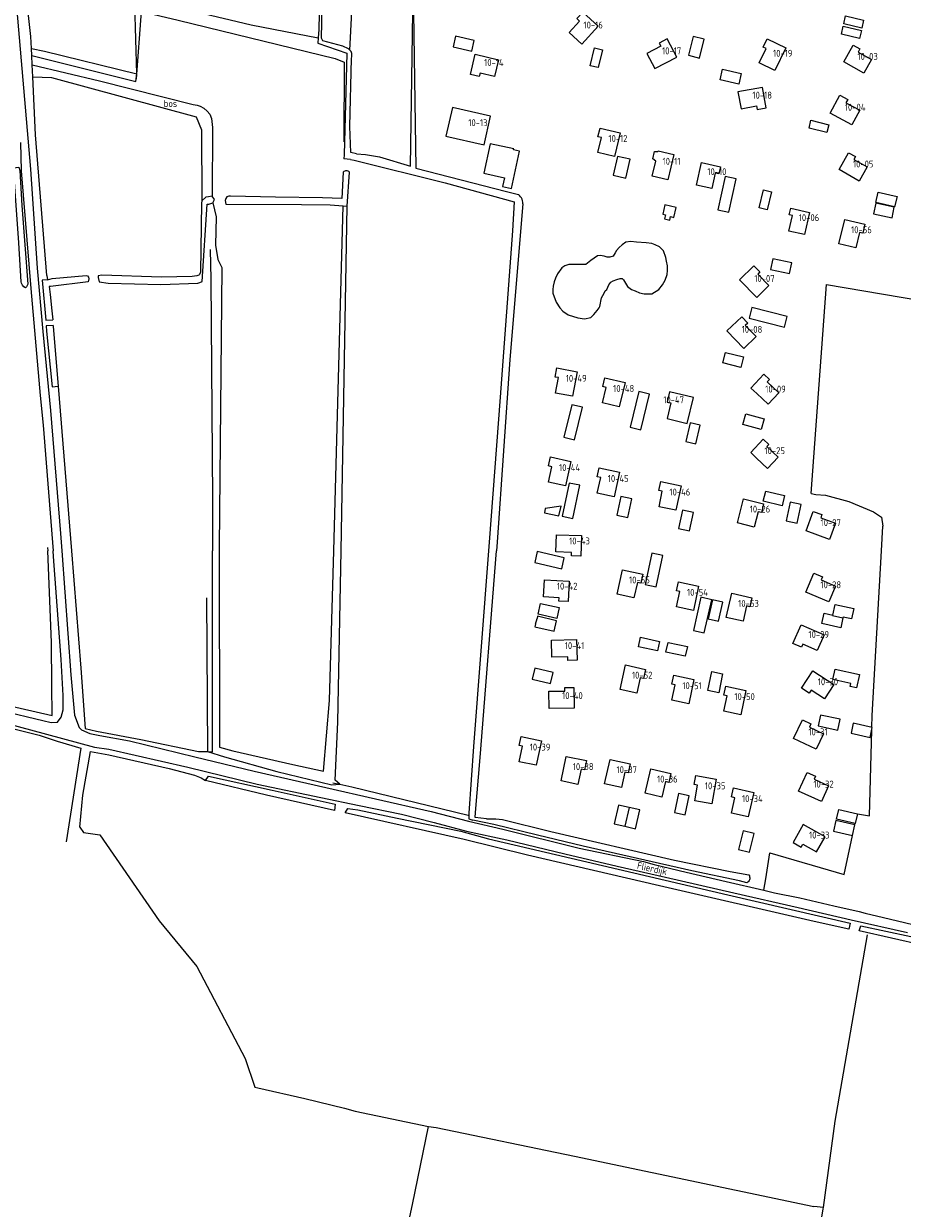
# Model space of a CAD drawing. Header units: metres. Extents: x 226218 to 240385, y 439369 to 449677.
# Tile 318 of 353: x 238593 to 238910, y 446763 to 447190. Entities that reach past the tile are written whole.
import ezdxf

# ---------------------------------------------------------------- set-up
doc = ezdxf.new("R2010")
doc.units = ezdxf.units.M
doc.header["$MEASUREMENT"] = 0
for name, color, linetype in [('BIJGEBOUW', 4, 'Continuous'), ('CULTUURAANDUIDING', 253, 'Continuous'), ('DAKRAND', 4, 'Continuous'), ('DAKRAND-BYG', 4, 'Continuous'), ('HOOFDGEBOUW', 4, 'Continuous'), ('HOUTWAL', 253, 'Continuous'), ('HUISNUMMER', 253, 'Continuous'), ('INSTEEKSLOOT', 153, 'Continuous'), ('KANTVERH', 253, 'Continuous'), ('KANTWATER', 153, 'Continuous'), ('OVLIJNOBJ', 253, 'Continuous'), ('RASTER', 253, 'Continuous'), ('STRAATNAAM', 253, 'Continuous'), ('TUSSENMUUR', 253, 'Continuous')]:
    doc.layers.add(name, color=color, linetype=linetype)
doc.styles.get("Standard").update_dxf_attribs({"font": 'iso.shx'})

msp = doc.modelspace()

# ---------------------------------------------------------------- linework, layer by layer
at = {"layer": 'BIJGEBOUW'}
for points in [[(238888.27, 447188.89), (238894.79, 447187.32), (238894.09, 447184.41), (238887.58, 447185.97), (238888.27, 447188.89)], [(238895.57, 447191.04), (238894.89, 447188.18), (238888.44, 447189.71), (238889.12, 447192.57), (238895.57, 447191.04)], [(238801.56, 447180.38), (238800.04, 447173.91), (238797.19, 447174.58), (238798.71, 447181.05), (238801.56, 447180.38)], [(238883.08, 447153.37), (238882.38, 447150.53), (238875.94, 447152.11), (238876.64, 447154.95), (238883.08, 447153.37)], [(238862.39, 447129.25), (238860.9, 447122.77), (238858.04, 447123.43), (238859.53, 447129.91), (238862.39, 447129.25)]]:
    msp.add_lwpolyline(points, dxfattribs=at)
at = {"layer": 'DAKRAND'}
msp.add_lwpolyline([(238832.12, 447045.82), (238834.35, 447055.18), (238825.74, 447057.23), (238824.86, 447053.52), (238826.25, 447053.18), (238824.9, 447047.54), (238832.12, 447045.82)], dxfattribs=at)
at = {"layer": 'DAKRAND-BYG'}
for p, q in [((238884.47, 446976.84), (238885.3, 446980.68)), ((238777.51, 446973.54), (238778.08, 446975.63)), ((238811.17, 446907.53), (238807.35, 446908.39)), ((238886.65, 446906.83), (238893.38, 446905.3)), ((238893.38, 446905.3), (238892.59, 446901.81)), ((238884.74, 446899.04), (238891.56, 446897.47)), ((238891.56, 446897.47), (238892.43, 446901.29))]:
    msp.add_line(p, q, dxfattribs=at)
for points in [[(238755.42, 447183.69), (238748.76, 447185.2), (238747.9, 447181.4), (238754.57, 447179.9), (238755.42, 447183.69)], [(238834.26, 447185.14), (238832.56, 447178.36), (238836.5, 447177.38), (238838.2, 447184.15), (238834.26, 447185.14)], [(238850.69, 447167.99), (238843.91, 447169.54), (238844.77, 447173.32), (238851.55, 447171.78), (238850.69, 447167.99)], [(238761.19, 447146.54), (238758.89, 447135.88), (238766.33, 447134.28), (238765.65, 447131.12), (238768.84, 447130.43), (238771.73, 447143.86), (238769.57, 447144.33), (238769.65, 447144.71), (238761.19, 447146.54)], [(238807.02, 447141.95), (238805.49, 447135.22), (238810.06, 447134.18), (238811.59, 447140.92), (238807.02, 447141.95)], [(238845.81, 447134.71), (238843.14, 447122.76), (238847.08, 447121.88), (238849.75, 447133.83), (238845.81, 447134.71)], [(238906.75, 447123.8), (238900.02, 447125.37), (238900.88, 447129.05), (238907.61, 447127.48), (238906.75, 447123.8)], [(238906.64, 447123.65), (238900.01, 447125.09), (238899.18, 447121.3), (238905.81, 447119.85), (238906.64, 447123.65)], [(238824.1, 447124.47), (238823.33, 447121.11), (238824.24, 447120.9), (238823.91, 447119.47), (238825.84, 447119.03), (238826.13, 447120.28), (238827.26, 447120.02), (238828.07, 447123.55), (238824.1, 447124.47)], [(238862.11, 447101.24), (238868.88, 447099.76), (238869.72, 447103.63), (238862.95, 447105.11), (238862.11, 447101.24)], [(238854.42, 447083.74), (238867.13, 447080.53), (238868.08, 447084.31), (238855.38, 447087.52), (238854.42, 447083.74)], [(238845.85, 447071.41), (238852.39, 447069.75), (238851.43, 447065.97), (238844.89, 447067.63), (238845.85, 447071.41)], [(238814.7, 447057.35), (238811.55, 447044.43), (238815.38, 447043.49), (238818.53, 447056.41), (238814.7, 447057.35)], [(238790.52, 447052.57), (238787.68, 447040.91), (238791.54, 447039.97), (238794.38, 447051.63), (238790.52, 447052.57)], [(238858.76, 447043.64), (238852.1, 447045.41), (238853.14, 447049.29), (238859.8, 447047.51), (238858.76, 447043.64)], [(238833.11, 447046.08), (238831.55, 447039.29), (238835.23, 447038.44), (238836.79, 447045.23), (238833.11, 447046.08)], [(238789.59, 447024.35), (238787.11, 447012.39), (238790.99, 447011.58), (238793.47, 447023.54), (238789.59, 447024.35)], [(238808.23, 447019.52), (238806.78, 447012.78), (238810.69, 447011.93), (238812.15, 447018.68), (238808.23, 447019.52)], [(238866.28, 447016.17), (238859.49, 447017.78), (238860.37, 447021.49), (238867.16, 447019.88), (238866.28, 447016.17)], [(238786.76, 447016.08), (238781.01, 447015.25), (238780.7, 447013.59), (238785.89, 447012.5), (238786.76, 447016.08)], [(238830.41, 447014.59), (238828.98, 447007.95), (238832.93, 447007.1), (238834.35, 447013.75), (238830.41, 447014.59)], [(238871.67, 447009.96), (238873.12, 447016.65), (238869.2, 447017.5), (238867.74, 447010.81), (238871.67, 447009.96)], [(238787.83, 446997.4), (238778.12, 446999.66), (238777.21, 446995.77), (238786.92, 446993.5), (238787.83, 446997.4)], [(238819.37, 446999.14), (238816.97, 446987.79), (238820.91, 446986.95), (238823.31, 446998.31), (238819.37, 446999.14)], [(238779.31, 446981.05), (238786.01, 446979.54), (238785.13, 446975.64), (238778.43, 446977.15), (238779.31, 446981.05)], [(238837.04, 446983.25), (238834.32, 446971.31), (238838.23, 446970.42), (238840.95, 446982.35), (238837.04, 446983.25)], [(238841.17, 446982.29), (238839.62, 446975.49), (238843.4, 446974.64), (238844.94, 446981.44), (238841.17, 446982.29)], [(238885.3, 446980.68), (238892.05, 446979.23), (238891.24, 446975.45), (238888.19, 446976.1), (238888.15, 446975.89)], [(238785.05, 446974.8), (238778.26, 446976.4), (238778.08, 446975.63)], [(238888.15, 446975.89), (238887.37, 446972.29), (238880.57, 446973.75), (238881.38, 446977.51), (238884.47, 446976.84)], [(238777.51, 446973.54), (238777.3, 446972.65), (238784.16, 446971.03), (238785.05, 446974.8)], [(238821.36, 446963.95), (238814.59, 446965.42), (238815.33, 446968.82), (238822.1, 446967.35), (238821.36, 446963.95)], [(238831.42, 446962), (238824.46, 446963.52), (238825.21, 446966.98), (238832.17, 446965.47), (238831.42, 446962)], [(238783.85, 446956.2), (238777.21, 446957.76), (238776.27, 446953.77), (238782.91, 446952.21), (238783.85, 446956.2)], [(238839.53, 446949.64), (238840.92, 446956.47), (238844.84, 446955.67), (238843.46, 446948.84), (238839.53, 446949.64)], [(238885.38, 446957.34), (238894.1, 446955.41), (238893.04, 446950.64), (238890.78, 446951.14), (238891.02, 446952.22), (238884.56, 446953.66), (238885.38, 446957.34)], [(238879.24, 446936.91), (238886.36, 446935.39), (238887.19, 446939.29), (238880.07, 446940.81), (238879.24, 446936.91)], [(238891.06, 446934.35), (238897.91, 446932.79), (238898.71, 446936.29), (238891.86, 446937.85), (238891.06, 446934.35)], [(238829.01, 446912.58), (238827.53, 446905.77), (238831.35, 446904.94), (238832.83, 446911.75), (238829.01, 446912.58)], [(238807.35, 446908.39), (238805.82, 446901.66), (238809.68, 446900.79)], [(238809.68, 446900.79), (238813.54, 446899.91), (238815.07, 446906.65), (238811.17, 446907.53)], [(238892.43, 446901.29), (238885.62, 446902.86), (238884.74, 446899.04)], [(238892.59, 446901.81), (238885.86, 446903.34), (238886.65, 446906.83)], [(238852.22, 446899.11), (238850.6, 446892.44), (238854.55, 446891.48), (238856.17, 446898.15), (238852.22, 446899.11)]]:
    msp.add_lwpolyline(points, dxfattribs=at)
at = {"layer": 'HOOFDGEBOUW'}
for points in [[(238800.1, 447188.83), (238794.14, 447182.34), (238789.57, 447186.54), (238793.38, 447190.67), (238792.41, 447191.56), (238794.57, 447193.91), (238800.1, 447188.83)], [(238828.36, 447177.72), (238824.93, 447184.28), (238822, 447182.74), (238822.57, 447181.65), (238817.61, 447179.06), (238820.47, 447173.59), (238828.36, 447177.72)], [(238867.58, 447181.02), (238863.61, 447172.93), (238858.03, 447175.66), (238860.54, 447180.76), (238859.41, 447181.31), (238860.87, 447184.29), (238867.58, 447181.02)], [(238898.43, 447176.8), (238895.67, 447171.89), (238888.43, 447175.98), (238891.84, 447182.01), (238894.21, 447180.67), (238893.57, 447179.54), (238898.43, 447176.8)], [(238764.2, 447176.73), (238762.74, 447170.69), (238757.54, 447171.95), (238757.26, 447170.71), (238754.06, 447171.48), (238755.83, 447178.76), (238764.2, 447176.73)], [(238860.55, 447159.47), (238859.24, 447166.81), (238850.37, 447165.23), (238851.46, 447159.13), (238857.06, 447160.12), (238857.29, 447158.88), (238860.55, 447159.47)], [(238894.22, 447158.55), (238891.38, 447153.32), (238883.55, 447157.56), (238887.05, 447164.01), (238889.88, 447162.47), (238889.23, 447161.26), (238894.22, 447158.55)], [(238759.04, 447146.13), (238761.35, 447156.48), (238747.6, 447159.55), (238745.29, 447149.21), (238759.04, 447146.13)], [(238807.98, 447150.4), (238805.96, 447141.97), (238799.98, 447143.41), (238801.27, 447148.75), (238799.98, 447149.06), (238800.72, 447152.14), (238807.98, 447150.4)], [(238827.33, 447142.61), (238825.17, 447133.48), (238819.53, 447134.81), (238820.82, 447140.27), (238819.68, 447141.12), (238820.29, 447143.7), (238821.53, 447143.71), (238821.59, 447143.97), (238827.33, 447142.61)], [(238896.87, 447138.15), (238894.02, 447133.1), (238886.74, 447137.23), (238890.16, 447143.28), (238892.61, 447141.89), (238892.04, 447140.88), (238896.87, 447138.15)], [(238844.04, 447138.25), (238843.44, 447135.65), (238842.2, 447135.94), (238840.93, 447130.39), (238835.39, 447131.66), (238837.26, 447139.8), (238844.04, 447138.25)], [(238876.12, 447121.82), (238874.28, 447113.8), (238868.69, 447115.09), (238869.97, 447120.65), (238868.84, 447120.91), (238869.4, 447123.36), (238876.12, 447121.82)], [(238896.02, 447117.56), (238895.25, 447114.3), (238894.06, 447114.58), (238892.77, 447109.08), (238886.72, 447110.5), (238888.78, 447119.26), (238896.02, 447117.56)], [(238861.49, 447095.43), (238857.13, 447091.19), (238850.95, 447097.56), (238856.12, 447102.58), (238858.29, 447100.35), (238857.47, 447099.56), (238861.49, 447095.43)], [(238856.88, 447077.09), (238852.49, 447072.85), (238846.41, 447079.14), (238851.71, 447084.25), (238853.9, 447081.98), (238853, 447081.11), (238856.88, 447077.09)], [(238792.48, 447064.43), (238790.82, 447055.58), (238784.73, 447056.72), (238785.78, 447062.3), (238784.54, 447062.53), (238785.15, 447065.8), (238792.48, 447064.43)], [(238809.73, 447060.53), (238807.6, 447051.79), (238801.58, 447053.26), (238802.92, 447058.78), (238801.71, 447059.08), (238802.49, 447062.29), (238809.73, 447060.53)], [(238865.03, 447056.87), (238860.85, 447060.77), (238861.67, 447061.66), (238859.7, 447063.5), (238855.05, 447058.51), (238857.1, 447056.6), (238861.21, 447052.77), (238865.03, 447056.87)], [(238864.84, 447033.71), (238860.79, 447037.5), (238861.47, 447038.23), (238859.46, 447040.11), (238854.98, 447035.33), (238857.08, 447033.36), (238861.04, 447029.65), (238864.84, 447033.71)], [(238790.19, 447032.14), (238788.24, 447023.35), (238782.19, 447024.69), (238783.42, 447030.24), (238782.19, 447030.51), (238782.91, 447033.75), (238790.19, 447032.14)], [(238807.73, 447028.22), (238805.78, 447019.43), (238799.73, 447020.77), (238800.96, 447026.32), (238799.73, 447026.59), (238800.45, 447029.83), (238807.73, 447028.22)], [(238829.88, 447023.38), (238828.01, 447014.57), (238821.95, 447015.85), (238823.13, 447021.41), (238821.9, 447021.67), (238822.59, 447024.92), (238829.88, 447023.38)], [(238859.59, 447016.93), (238858.79, 447013.7), (238857.59, 447014), (238856.22, 447008.5), (238850.22, 447009.98), (238852.38, 447018.72), (238859.59, 447016.93)], [(238885.48, 447009.91), (238883.36, 447004.08), (238874.91, 447007.16), (238877.46, 447014.16), (238880.57, 447013.03), (238880.15, 447011.85), (238885.48, 447009.91)], [(238793.79, 446998.05), (238790.46, 446998.15), (238790.5, 446999.39), (238784.83, 446999.55), (238785.01, 447005.74), (238794.01, 447005.48), (238793.79, 446998.05)], [(238816.08, 446991.56), (238815.37, 446988.31), (238814.15, 446988.57), (238812.94, 446983.03), (238806.9, 446984.35), (238808.82, 446993.14), (238816.08, 446991.56)], [(238789.27, 446981.67), (238785.95, 446981.85), (238786.02, 446983.09), (238780.35, 446983.39), (238780.69, 446989.57), (238789.67, 446989.09), (238789.27, 446981.67)], [(238836.21, 446987.28), (238834.34, 446978.47), (238828.28, 446979.76), (238829.46, 446985.32), (238828.23, 446985.58), (238828.92, 446988.82), (238836.21, 446987.28)], [(238877.69, 446991.92), (238880.75, 446990.62), (238880.27, 446989.47), (238885.48, 446987.25), (238883.06, 446981.56), (238874.78, 446985.09), (238877.69, 446991.92)], [(238855.37, 446983.09), (238854.65, 446979.84), (238853.44, 446980.11), (238852.21, 446974.58), (238846.17, 446975.92), (238848.12, 446984.7), (238855.37, 446983.09)], [(238881.39, 446969.74), (238878.91, 446964.1), (238873.7, 446966.39), (238873.19, 446965.23), (238870.15, 446966.57), (238873.15, 446973.37), (238881.39, 446969.74)], [(238792.46, 446960.62), (238789.14, 446960.53), (238789.1, 446961.77), (238783.43, 446961.62), (238783.27, 446967.81), (238792.26, 446968.05), (238792.46, 446960.62)], [(238817.13, 446957.27), (238816.41, 446954.02), (238815.2, 446954.29), (238813.97, 446948.75), (238807.93, 446950.09), (238809.88, 446958.88), (238817.13, 446957.27)], [(238834.54, 446953.66), (238832.67, 446944.86), (238826.61, 446946.14), (238827.79, 446951.7), (238826.56, 446951.96), (238827.25, 446955.21), (238834.54, 446953.66)], [(238884.86, 446951.8), (238881.49, 446946.64), (238876.73, 446949.74), (238876.03, 446948.68), (238873.25, 446950.49), (238877.31, 446956.72), (238884.86, 446951.8)], [(238791.43, 446943.28), (238782.42, 446943.17), (238782.34, 446949.38), (238788.02, 446949.45), (238788.01, 446950.7), (238791.33, 446950.74), (238791.43, 446943.28)], [(238853.25, 446949.73), (238851.38, 446940.92), (238845.32, 446942.21), (238846.5, 446947.77), (238845.27, 446948.03), (238845.96, 446951.28), (238853.25, 446949.73)], [(238873.58, 446939.05), (238876.59, 446937.63), (238876.06, 446936.51), (238881.19, 446934.08), (238878.54, 446928.49), (238870.41, 446932.33), (238873.58, 446939.05)], [(238779.61, 446931.58), (238777.76, 446922.76), (238771.68, 446924.03), (238772.84, 446929.59), (238771.62, 446929.85), (238772.3, 446933.11), (238779.61, 446931.58)], [(238795.81, 446924.41), (238795.13, 446921.13), (238793.9, 446921.38), (238792.75, 446915.84), (238786.68, 446917.1), (238788.51, 446925.92), (238795.81, 446924.41)], [(238811.58, 446923.24), (238810.86, 446919.99), (238809.65, 446920.26), (238808.42, 446914.72), (238802.38, 446916.06), (238804.32, 446924.85), (238811.58, 446923.24)], [(238826.19, 446919.81), (238825.44, 446916.57), (238824.23, 446916.85), (238822.95, 446911.32), (238816.92, 446912.72), (238818.95, 446921.48), (238826.19, 446919.81)], [(238875.23, 446920.2), (238878.27, 446918.84), (238877.76, 446917.71), (238882.95, 446915.4), (238880.43, 446909.75), (238872.21, 446913.41), (238875.23, 446920.2)], [(238842.51, 446917.77), (238840.95, 446908.9), (238834.85, 446909.97), (238835.83, 446915.56), (238834.6, 446915.78), (238835.17, 446919.05), (238842.51, 446917.77)], [(238856.04, 446912.93), (238854.03, 446904.16), (238847.99, 446905.54), (238849.26, 446911.08), (238848.04, 446911.36), (238848.77, 446914.59), (238856.04, 446912.93)], [(238881.69, 446896.98), (238873.84, 446901.39), (238870.19, 446894.91), (238873.09, 446893.28), (238873.71, 446894.4), (238878.67, 446891.61), (238881.69, 446896.98)]]:
    msp.add_lwpolyline(points, dxfattribs=at)
at = {"layer": 'HOUTWAL'}
for p, q in [((238704.91, 447000), (238708.32, 447124.2)), ((238902.05, 447000), (238902.56, 447008.84)), ((238601.92, 447001.13), (238601.96, 447000)), ((238661.21, 446927.61), (238661.26, 447000)), ((238703.42, 446946.08), (238704.91, 447000)), ((238897.71, 446904.53), (238898.5, 446935.36)), ((238708.72, 446799.33), (238712.6, 446798.27))]:
    msp.add_line(p, q, dxfattribs=at)
for points in [[(238601.58, 447099.12), (238597.57, 447149.69), (238596.56, 447170.64), (238596.35, 447174.91), (238596.18, 447178.29), (238596.07, 447180.77), (238595.86, 447185.1), (238594.44, 447198.12)], [(238633.92, 447169.93), (238635.67, 447194.09), (238648.95, 447190.97), (238705.39, 447177.25), (238708.68, 447175.91), (238708.55, 447147.15)], [(238660.36, 447108.49), (238660.63, 447097.8), (238661.27, 447018.65), (238661.26, 447000)], [(238876.71, 447020.6), (238882.17, 447095.82), (238942.3, 447085.61), (238943.08, 447092.32)], [(238512.89, 446961.39), (238603.58, 446940.62), (238603.45, 446951.53), (238603.3, 446966.91), (238601.96, 447000)], [(238898.52, 446936.33), (238898.63, 446940.66), (238902.05, 447000)], [(238605.34, 446931.45), (238613.83, 446928.85), (238608.61, 446895.17)], [(238613.52, 446900.41), (238614.81, 446898.51), (238620.69, 446897.66), (238642.11, 446866.74), (238655.65, 446850.36), (238673.06, 446817.21), (238676.52, 446806.91)], [(238866.29, 446672.17), (238881.07, 446763.1), (238881.14, 446763.57), (238877.7, 446763.9)]]:
    msp.add_lwpolyline(points, dxfattribs=at)
at = {"layer": 'INSTEEKSLOOT'}
for p, q in [((238710.91, 447140.85), (238708.52, 447141.13)), ((238710.91, 447140.85), (238712.22, 447140.61)), ((238601.58, 447099.12), (238601.82, 447097.52)), ((238759.03, 446902.09), (238754.95, 446903.04)), ((238759.87, 446903.47), (238755.75, 446903.96))]:
    msp.add_line(p, q, dxfattribs=at)
for points in [[(238713.06, 447142.91), (238711.05, 447143.31), (238710.64, 447152.77), (238711.33, 447177.2), (238711.37, 447177.89), (238711.41, 447179.03), (238711.21, 447179.68), (238710.7, 447180.23), (238710.23, 447180.74), (238708.17, 447181.66), (238700.94, 447183.57), (238700.51, 447184.53), (238700.82, 447201.52), (238703.04, 447300.06), (238702.87, 447301.08), (238702.13, 447300.99), (238701.7, 447289.85), (238699.53, 447187.67), (238699.28, 447184.63), (238699.13, 447182.78), (238709.56, 447179.12), (238708.59, 447142.5), (238708.52, 447141.13)], [(238713.06, 447142.91), (238716.29, 447142.67), (238721.33, 447141.82), (238732.56, 447138.46), (238733.52, 447201.81), (238734.45, 447137.71), (238767.01, 447129.34), (238771.38, 447128.2)], [(238594.82, 447096.01), (238594.34, 447094.97), (238593.9, 447094.67), (238593.32, 447095.04), (238592.87, 447095.64), (238592.52, 447096.32), (238592.42, 447096.79), (238591.59, 447110.8), (238589.67, 447137.79), (238591.51, 447138.1), (238591.89, 447136.91), (238592.65, 447124.32), (238594.82, 447096.01)], [(238712.22, 447140.61), (238744.96, 447132.42), (238769.79, 447125.64), (238769.17, 447115.2), (238764.82, 447055.23), (238760.78, 447003.1), (238760.55, 447000)], [(238708.3, 447136.31), (238707.86, 447126.78), (238700.89, 447127.07), (238683.91, 447127.31), (238667.68, 447127.6), (238667.08, 447127.59), (238666.42, 447127.4), (238666.09, 447126.85), (238665.81, 447126.11), (238666.01, 447124.79), (238693.25, 447124.67)], [(238693.25, 447124.67), (238703.55, 447124.49), (238708.32, 447124.2), (238709.78, 447124.1), (238710.6, 447136.26)], [(238710.6, 447136.26), (238710.36, 447136.48), (238710.09, 447136.64), (238709.78, 447136.75), (238709.46, 447136.79), (238709.14, 447136.76), (238708.83, 447136.67), (238708.55, 447136.52), (238708.3, 447136.31)], [(238661.98, 447126.46), (238661.14, 447127.68), (238659.85, 447127.45), (238658.88, 447127.33), (238657.39, 447125.99), (238657.3, 447125.16), (238656.91, 447100.33), (238656.61, 447099.44), (238656.29, 447099.23), (238655.59, 447098.91), (238653.98, 447098.69), (238642.91, 447098.44), (238621.38, 447099.15), (238620.06, 447098.98), (238620.11, 447098.34), (238620.48, 447096.79), (238623.75, 447096.35), (238642.67, 447095.86), (238656.03, 447096.33), (238656.72, 447096.59), (238657.59, 447096.94), (238659.36, 447124.71), (238659.93, 447124.72), (238660.66, 447124.97), (238661.41, 447125.22), (238661.98, 447126.46)], [(238772.89, 447124.91), (238768.25, 447068.85), (238763.7, 447003.08), (238763.46, 447000)], [(238772.89, 447124.91), (238772.89, 447125.45), (238772.82, 447125.99), (238772.67, 447126.51), (238772.44, 447126.99), (238772.14, 447127.45), (238771.79, 447127.85), (238771.38, 447128.2)], [(238601.82, 447097.52), (238603.52, 447098.06), (238615.78, 447099.05), (238616.29, 447098.92), (238616.59, 447098.44), (238616.77, 447097.84), (238616.54, 447096.75), (238602.92, 447095.18)], [(238601.82, 447097.52), (238599.97, 447097.4), (238601.22, 447082.95), (238603.74, 447083.12)], [(238602.92, 447095.18), (238602.45, 447095.08), (238602.78, 447092.22), (238603.49, 447086.36), (238603.74, 447083.12)], [(238603.9, 447081.12), (238601.39, 447080.96), (238601.56, 447079.02), (238603.56, 447059.05), (238605.67, 447059.19)], [(238603.9, 447081.12), (238603.93, 447080.72), (238605.67, 447059.19)], [(238760.55, 447000), (238755.22, 446929.47), (238753.46, 446905.54), (238753.52, 446903.43), (238754.95, 446903.04)], [(238755.75, 446903.96), (238755.86, 446905.76), (238757.62, 446925.53), (238763.46, 447000)], [(238705.46, 446908.76), (238705.18, 446906.51), (238680.7, 446911.98), (238658.77, 446917.28), (238659.82, 446918.81), (238682.78, 446913.75), (238705.46, 446908.76)], [(238890.78, 446865.96), (238890.28, 446863.72), (238877.84, 446866.47), (238822.08, 446879.29), (238774.66, 446890.43), (238751.77, 446895.99), (238709.01, 446905.61), (238710.02, 446907.2), (238713.59, 446906.66), (238727.7, 446903.73), (238750.57, 446898.99), (238760.53, 446896.3), (238790.39, 446889.28), (238846.7, 446876.13), (238890.78, 446865.96)], [(238759.87, 446903.47), (238763.2, 446903.49), (238765.61, 446903.17), (238782.99, 446898.92), (238827.48, 446888.64), (238847.5, 446884.52), (238854.31, 446883.26)], [(238853.58, 446880.46), (238850.88, 446881.13), (238833.72, 446884.77), (238794.6, 446893.65), (238778.27, 446897.56), (238762.54, 446901.42), (238759.03, 446902.09)], [(238854.31, 446883.26), (238854.47, 446882.94), (238854.57, 446882.6), (238854.6, 446882.24), (238854.58, 446881.88), (238854.49, 446881.53), (238854.34, 446881.21), (238854.13, 446880.91), (238853.88, 446880.66), (238853.58, 446880.46)], [(238949.79, 446850.44), (238928.95, 446855.28), (238894.02, 446863.13), (238894.56, 446864.97), (238912.54, 446861.07), (238926.73, 446858.08), (238944, 446853.72), (238947.75, 446852.52), (238949.79, 446850.44)]]:
    msp.add_lwpolyline(points, dxfattribs=at)
at = {"layer": 'KANTVERH'}
for points in [[(238575.7, 447371.3), (238576.13, 447366.01), (238576.02, 447365.01), (238575.72, 447363.34), (238575.77, 447360.09), (238577.39, 447349.39), (238578.6, 447337.13), (238579.39, 447319), (238580.57, 447302.45), (238581.93, 447288.71), (238582.61, 447284.11), (238584.3, 447267.73), (238585.04, 447256.45), (238585.93, 447247.57), (238587.17, 447237.31), (238590.53, 447198.76), (238595.75, 447137.37), (238598.19, 447101.77), (238600.17, 447078.9)], [(238592.18, 447146.95), (238592.45, 447136.78), (238595.82, 447094.41), (238599.27, 447055.89)], [(238600.17, 447078.9), (238603.01, 447050.49), (238606.56, 447006.25), (238607.02, 447000)], [(238599.27, 447055.89), (238600.32, 447045.22), (238603.88, 447000)], [(238508.98, 446959.21), (238521.34, 446956.49), (238546.95, 446951.09), (238570.06, 446946.1), (238603.16, 446938.2), (238605.52, 446938.28), (238606.75, 446940.02), (238607.49, 446942.67), (238607.57, 446947.92), (238606.85, 446960.79), (238604.04, 446997.97), (238603.88, 447000)], [(238607.02, 447000), (238610.31, 446955.32), (238611.56, 446940.77), (238613.22, 446936.39), (238614.08, 446935.54), (238617.11, 446934.15), (238620.74, 446933.41), (238631.42, 446931.59), (238654.92, 446925.74), (238676.23, 446920.57), (238702.05, 446914.71), (238719.96, 446910.72), (238739.92, 446906.13), (238753.44, 446902.58), (238765.71, 446899.74), (238793.26, 446892.93), (238816.35, 446888.07), (238820.24, 446887.06), (238831.7, 446884.26), (238846.13, 446880.94), (238859.67, 446877.78)], [(238470.87, 446962.73), (238484.29, 446960.13), (238510.42, 446954.99), (238540.66, 446948.99), (238573.94, 446941.37), (238618.84, 446929.3), (238623.98, 446928.52), (238652.32, 446922.02), (238677.32, 446915.93), (238700.2, 446911.09), (238714.01, 446908.22), (238729.22, 446905.19), (238740.98, 446902.17), (238752.68, 446899.05), (238767.21, 446895.85), (238788.08, 446890.9), (238806.87, 446886.46), (238824.31, 446882.47), (238848.87, 446876.79), (238871.98, 446871.59), (238891.08, 446867.14), (238911.41, 446862.49)], [(238859.67, 446877.78), (238863.55, 446876.87), (238872.61, 446875.07), (238884.92, 446872.1), (238893.98, 446870.07), (238896.09, 446869.54), (238902.7, 446867.9), (238918.31, 446864.28), (238937.04, 446859.62), (238953.2, 446856.15), (238973.7, 446851.12), (238986.44, 446847.79), (239000, 446844.54)]]:
    msp.add_lwpolyline(points, dxfattribs=at)
at = {"layer": 'KANTWATER'}
for points in [[(238813.9, 447111.12), (238811.77, 447111.31), (238809.98, 447111.04), (238808.67, 447110.14), (238807.63, 447109.19), (238806.66, 447108.09), (238806.13, 447107.21), (238805.44, 447106.08), (238804.27, 447105.66), (238803.29, 447105.65), (238802.19, 447106.09), (238800.8, 447106.23), (238799.8, 447106.16), (238797.36, 447104.43), (238795.58, 447103.05), (238793.17, 447103.03), (238791.21, 447103.1), (238789.44, 447103), (238788.08, 447102.62), (238787.02, 447101.89), (238785.37, 447099.7), (238784.7, 447098.18), (238784.18, 447096.81), (238783.87, 447095.2), (238783.73, 447094.01), (238783.74, 447092.75), (238784.95, 447089.43), (238786.29, 447087.44), (238787.36, 447086.19), (238789.27, 447084.92), (238792.7, 447083.8), (238795.13, 447083.44)], [(238812.02, 447094.08), (238813.35, 447093.51), (238814.91, 447092.86), (238816.56, 447092.49), (238817.99, 447092.51), (238819.35, 447092.52), (238821.84, 447093.99), (238823.17, 447095.67), (238824.18, 447097.45), (238824.93, 447099.39), (238825.02, 447100.89), (238824.99, 447102.61), (238824.63, 447104.21), (238824.41, 447105.53), (238823.53, 447107.94), (238822.07, 447109.4), (238820.51, 447110.11), (238819.33, 447110.59), (238817.32, 447110.87), (238813.9, 447111.12)], [(238795.13, 447083.44), (238797.41, 447083.99), (238798.49, 447085.09), (238799.73, 447086.51), (238800.39, 447087.49), (238800.68, 447087.9), (238801.3, 447091), (238802.16, 447092.71), (238802.62, 447093.55), (238803.17, 447094.07), (238803.95, 447095.7), (238804.62, 447096.64), (238805.51, 447097.18), (238806.74, 447097.66), (238807.92, 447097.97), (238808.73, 447098.04), (238809.13, 447097.55), (238810.61, 447095.09), (238812.02, 447094.08)]]:
    msp.add_lwpolyline(points, dxfattribs=at)
at = {"layer": 'OVLIJNOBJ'}
for p, q in [((238707.53, 447000), (238709.78, 447124.1)), ((238605.67, 447059.19), (238610.48, 447000)), ((238893.38, 446905.3), (238897.71, 446904.53)), ((238892.43, 446901.29), (238892.59, 446901.81)), ((238676.52, 446806.91), (238677.52, 446806.65)), ((238712.6, 446798.27), (238738.95, 446792.66))]:
    msp.add_line(p, q, dxfattribs=at)
for points in [[(238596.07, 447180.77), (238600.77, 447179.81), (238634.08, 447171.68), (238633.28, 447196.7), (238633.19, 447198.29), (238633.33, 447199.4), (238675.22, 447189.35), (238699.28, 447184.63)], [(238596.18, 447178.29), (238633.66, 447168.91), (238634.08, 447171.68)], [(238596.35, 447174.91), (238620.57, 447169.13), (238654.33, 447160.62), (238655.73, 447160.35), (238656.82, 447160.08), (238658.19, 447159.28), (238659.35, 447158.28), (238660.32, 447157.22), (238660.84, 447155.57), (238661.3, 447152.42), (238661.14, 447127.68)], [(238596.56, 447170.64), (238603.37, 447170.31), (238655.36, 447156.2), (238657.35, 447151.47), (238657.39, 447125.99)], [(238661.41, 447125.22), (238662.54, 447120.25), (238662.29, 447109.96), (238663.12, 447104.89)], [(238663.12, 447104.89), (238664.66, 447101.98), (238663.64, 447001.23), (238663.64, 447000)], [(238876.71, 447020.6), (238878.44, 447020.26), (238881.87, 447019.97), (238890.26, 447017.69), (238899.1, 447014.01), (238901.99, 447012.12), (238902.56, 447008.84)], [(238610.48, 447000), (238613.92, 446957.67), (238615.46, 446936.04)], [(238659.12, 446983.08), (238659.48, 446927.65), (238665.56, 446925.75), (238684.44, 446920.51), (238704.17, 446915.75), (238707.11, 446915.99), (238705.35, 446917.36), (238706.41, 446938.21), (238707.53, 447000)], [(238663.64, 447000), (238663.76, 446929.23), (238668.52, 446927.95), (238690.13, 446922.99), (238701.2, 446920.68), (238703.42, 446946.08)], [(238547.28, 446945.33), (238572.35, 446940.19), (238598.9, 446933.59), (238605.34, 446931.45)], [(238613.52, 446900.41), (238614.55, 446912.03), (238617.3, 446927.69)], [(238859.67, 446877.78), (238860.36, 446881.91), (238861.89, 446891.18), (238888.62, 446883.4), (238891.56, 446897.47)], [(238717.85, 446693.45), (238733.19, 446764.56), (238738.95, 446792.66)]]:
    msp.add_lwpolyline(points, dxfattribs=at)
at = {"layer": 'RASTER'}
for points in [[(238710.7, 447180.23), (238712.2, 447210.21), (238714.54, 447297.5), (238719.69, 447297.46), (238723.73, 447296.74), (238730.15, 447296.15), (238734.58, 447295.85), (238734.86, 447275.59), (238734.34, 447216.07), (238765.42, 447208.3)], [(238615.46, 446936.04), (238619.5, 446934.97), (238635.46, 446931.99), (238656.2, 446927.73), (238659.48, 446927.65), (238661.21, 446927.61)], [(238617.3, 446927.69), (238623.89, 446926.49), (238645.62, 446921.64), (238654.81, 446919.2), (238657.22, 446918.24), (238658.77, 446917.28)], [(238704.51, 446916.48), (238707.11, 446915.99), (238711.43, 446915.04), (238753.21, 446904.73)], [(238881.14, 446763.57), (238885.37, 446794.57), (238897.01, 446861.65)], [(238677.52, 446806.65), (238694.45, 446802.77), (238708.72, 446799.33)], [(238738.95, 446792.66), (238741.74, 446792.39), (238791.54, 446782.05), (238877.7, 446763.9)]]:
    msp.add_lwpolyline(points, dxfattribs=at)
at = {"layer": 'TUSSENMUUR'}
for p, q in [((238884.44, 446976.71), (238884.47, 446976.84)), ((238884.44, 446976.71), (238888.15, 446975.89)), ((238811.17, 446907.53), (238809.68, 446900.79))]:
    msp.add_line(p, q, dxfattribs=at)

# ---------------------------------------------------------------- texts
at = {"layer": 'CULTUURAANDUIDING'}
msp.add_text('bos', height=2.5, dxfattribs=at).set_placement((238643.72, 447159.75))
at = {"layer": 'HUISNUMMER'}
for s, p in [('10-16', (238794.78, 447188.01)), ('10-17', (238823.04, 447178.71)), ('10-19', (238863, 447177.84)), ('10-14', (238759.03, 447174.51)), ('10-03', (238893.38, 447176.7)), ('10-18', (238855.59, 447162.75)), ('10-04', (238888.83, 447158.41)), ('10-13', (238753.32, 447152.84)), ('10-12', (238803.76, 447147.16)), ('10-11', (238823.24, 447138.95)), ('10-10', (238839.36, 447135.23)), ('10-05', (238891.76, 447137.97)), ('10-06', (238872.25, 447118.66)), ('10-56', (238891.07, 447114.3)), ('10-07', (238856.25, 447096.77)), ('10-08', (238851.69, 447078.43)), ('10-49', (238788.39, 447060.82)), ('10-48', (238805.45, 447057.15)), ('10-09', (238860.19, 447056.94)), ('10-47', (238823.49, 447053.09)), ('10-25', (238859.92, 447034.76)), ('10-44', (238785.98, 447028.66)), ('10-45', (238803.52, 447024.75)), ('10-46', (238825.7, 447019.86)), ('10-26', (238854.6, 447013.74)), ('10-27', (238880.1, 447008.84)), ('10-43', (238789.61, 447002.25)), ('10-42', (238785.19, 446985.97)), ('10-55', (238811.17, 446988.22)), ('10-28', (238880.05, 446986.48)), ('10-54', (238832.03, 446983.77)), ('10-53', (238850.46, 446979.77)), ('10-29', (238875.74, 446968.58)), ('10-41', (238788.05, 446964.59)), ('10-52', (238812.22, 446953.95)), ('10-30', (238879.09, 446951.57)), ('10-51', (238830.36, 446950.15)), ('10-40', (238787.08, 446946.59)), ('10-50', (238849.07, 446946.22)), ('10-31', (238875.73, 446933.52)), ('10-39', (238775.43, 446928.05)), ('10-38', (238790.92, 446921.02)), ('10-37', (238806.66, 446919.92)), ('10-36', (238821.25, 446916.53)), ('10-35', (238838.46, 446914.1)), ('10-32', (238877.5, 446914.72)), ('10-34', (238851.81, 446909.49)), ('10-33', (238875.95, 446896.37))]:
    msp.add_text(s, height=2.5, dxfattribs=at).set_placement(p)
at = {"layer": 'STRAATNAAM'}
msp.add_text('Flierdijk', height=2.5, rotation=347.2847, dxfattribs=at).set_placement((238813.89, 446885.54))

doc.saveas('drawing.dxf')
